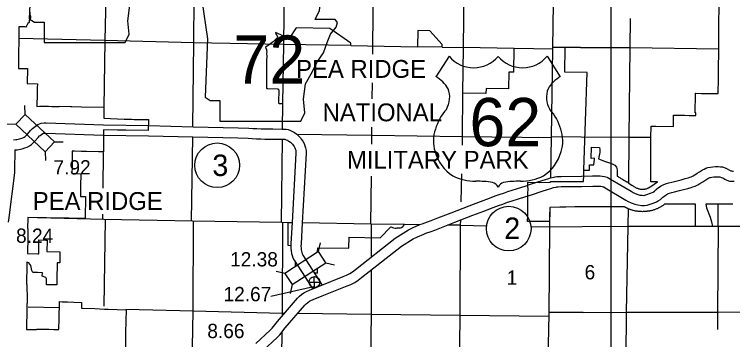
# Model space of a CAD drawing. Extents: x 77230 to 630905, y 790554 to 1662844.
# Drawn here: x 260599 to 303084, y 1610507 to 1629741 of the extents above; entities that cross this region are included whole.
import ezdxf

# ---------------------------------------------------------------- set-up
doc = ezdxf.new("R2010")
doc.units = 0
for name, color, linetype in [('Level 12', 7, 'Continuous'), ('Level 15', 7, 'Continuous'), ('Level 16', 7, 'Continuous'), ('Level 19', 7, 'Continuous'), ('Level 21', 7, 'Continuous'), ('Level 22', 7, 'Continuous'), ('Level 23', 7, 'Continuous'), ('Level 24', 7, 'Continuous'), ('Level 25', 7, 'Continuous'), ('Level 27', 7, 'Continuous'), ('Level 28', 7, 'Continuous'), ('Level 31', 7, 'Continuous'), ('Level 32', 7, 'Continuous'), ('Level 33', 7, 'Continuous'), ('Level 34', 7, 'Continuous')]:
    doc.layers.add(name, color=color, linetype=linetype)

msp = doc.modelspace()

# ---------------------------------------------------------------- linework, layer by layer
at = {"layer": 'Level 12'}
for points in [[(298205, 1619539), (298206, 1619540), (298208, 1619541), (298209, 1619542), (298211, 1619543), (298212, 1619544), (298214, 1619545), (298215, 1619546), (298217, 1619547), (298218, 1619548), (298220, 1619549), (298221, 1619550), (298223, 1619551), (298224, 1619552), (298226, 1619553), (298227, 1619554), (298229, 1619556), (298230, 1619557), (298232, 1619558), (298233, 1619559), (298234, 1619560), (298236, 1619561), (298237, 1619562), (298635, 1619837), (298238, 1619838), (298240, 1620135), (298240, 1620198), (298241, 1620362), (298246, 1621154), (298253, 1622461), (298256, 1623127), (298465, 1623126), (298465, 1623125), (298543, 1623123), (298542, 1623122), (299577, 1623109), (299578, 1623498), (299578, 1623776), (299894, 1623774), (299971, 1623773), (300231, 1623771), (300520, 1623769), (300601, 1623768), (300901, 1623766), (300902, 1623913), (300901, 1623913), (300874, 1623926), (300875, 1624137), (300876, 1624354), (300878, 1624583), (300880, 1624750), (300880, 1624789), (300884, 1625081), (300908, 1625080), (301250, 1625071), (302236, 1625068), (302257, 1625967), (302256, 1626391), (302259, 1627698), (302273, 1629054), (302287, 1630328)], [(261508, 1629877), (261510, 1629729), (261552, 1629605), (261559, 1629545), (261525, 1629455), (261484, 1629386), (261474, 1629255), (261403, 1629196), (261328, 1629089), (261310, 1629062), (261303, 1628975), (261244, 1629002), (261129, 1629005), (260952, 1629008), (260870, 1629010), (260861, 1628322), (260861, 1628297), (260861, 1628278), (260856, 1627902), (260853, 1627705), (260853, 1627700), (260839, 1626581), (260838, 1626545), (261370, 1626538), (261348, 1625648), (261366, 1625647), (261958, 1625630), (261955, 1625391), (261953, 1625284), (261951, 1625024), (261935, 1624333), (261935, 1624302), (262087, 1624303), (262180, 1624303), (262296, 1624303), (262405, 1624303), (262472, 1624303), (262613, 1624303), (262818, 1624300), (263234, 1624292)], [(263234, 1624292), (263257, 1624294), (263257, 1624304), (263917, 1624288), (264000, 1624287), (264577, 1624274), (265897, 1624244), (265896, 1624167), (265886, 1623594), (267099, 1623550), (267208, 1623547), (267534, 1623539), (267695, 1623528), (268527, 1623517), (268517, 1622870), (267196, 1622893), (266700, 1622903), (265875, 1622920), (265862, 1621604), (265569, 1621611), (264871, 1621631), (264541, 1621635), (264152, 1621644), (264016, 1621647), (264014, 1621407), (264012, 1621078), (264009, 1620729), (264002, 1620332), (264215, 1620327), (264528, 1620319), (264520, 1619574), (264514, 1618980), (264814, 1618975), (264789, 1617665), (264642, 1617669), (264494, 1617674), (263822, 1617682), (263450, 1617687), (263350, 1617689), (263183, 1617691), (263166, 1617691), (263152, 1617691), (262501, 1617706), (262411, 1617708), (261396, 1617730), (261391, 1617698), (261379, 1617077), (261392, 1617077), (261400, 1616411), (261373, 1615749), (261372, 1615601), (261990, 1615586), (262037, 1615585), (262040, 1615737), (262053, 1616404), (262466, 1616391), (262535, 1616389), (262515, 1615724), (263297, 1615702), (263287, 1615041), (263125, 1615044), (263119, 1614052), (263115, 1613740), (263096, 1613741), (262491, 1613749), (262504, 1614097), (262452, 1614182), (262251, 1614258), (262255, 1614464), (261966, 1614469), (261696, 1614472), (261639, 1614591), (261603, 1614785), (261572, 1614882), (261521, 1614968), (261453, 1615042), (261338, 1615087), (261336, 1614955), (261334, 1614815), (261333, 1614715), (261331, 1614615), (261330, 1614515), (261328, 1614415), (261327, 1614314), (261325, 1614215), (261324, 1614114), (261322, 1613977), (261319, 1613772), (261344, 1613770), (261351, 1612858), (261340, 1612439), (261339, 1612391), (261336, 1612196), (261331, 1611963), (261330, 1611901), (261328, 1611824), (261324, 1611647), (261323, 1611596), (261318, 1611345), (261317, 1611305)], [(296822, 1618285), (296819, 1618286), (296816, 1618288), (296813, 1618289), (296811, 1618290), (296808, 1618292), (296805, 1618293), (296802, 1618295), (296799, 1618296), (296797, 1618297), (296794, 1618299), (296791, 1618300), (296788, 1618302), (296785, 1618303), (296783, 1618304), (296780, 1618306), (296777, 1618307), (296774, 1618309), (296772, 1618310), (296769, 1618312), (296766, 1618313), (296763, 1618314), (296761, 1618316), (296758, 1618317), (296755, 1618319), (296752, 1618320), (296750, 1618322), (296747, 1618323), (296744, 1618325), (296741, 1618326), (296739, 1618328), (296736, 1618329), (296733, 1618330), (296730, 1618332), (296728, 1618333), (296725, 1618335), (296722, 1618336), (296719, 1618338), (296717, 1618339), (296714, 1618341), (296711, 1618342), (296708, 1618344), (296706, 1618345), (296703, 1618347), (296700, 1618349), (296698, 1618350), (296695, 1618352), (296692, 1618353), (296689, 1618355), (296687, 1618356), (296685, 1618357), (295577, 1618358), (294490, 1618359), (294280, 1618359), (294249, 1618359), (294218, 1618359), (293752, 1618352), (293226, 1618342), (292855, 1618335), (292272, 1618324), (292259, 1617811), (292250, 1617486), (290949, 1617489), (290961, 1617842), (290965, 1618477), (290963, 1618821), (290966, 1619116), (290981, 1619461), (290979, 1619501), (290978, 1619819), (291648, 1619807), (292290, 1619810), (292310, 1619809), (292310, 1619851), (292850, 1619862), (292961, 1619864), (293209, 1619865), (293537, 1619866), (293965, 1619866), (294059, 1619864), (294271, 1619865), (294271, 1619888), (294274, 1620194), (294278, 1620522), (294609, 1620523), (294611, 1620848), (294883, 1620843), (294904, 1621180), (294907, 1621230), (294726, 1621223), (294733, 1621881), (295219, 1621873), (295228, 1621749), (295234, 1621652), (295232, 1621566), (295191, 1621388), (295146, 1621197), (295207, 1621177), (295356, 1621121), (295601, 1621027)], [(295601, 1621027), (295609, 1621024), (295615, 1621022), (295627, 1621018), (295914, 1620916), (296003, 1620884), (296123, 1620828), (296224, 1620711), (296257, 1620548), (296253, 1620173), (296304, 1620144), (296347, 1620119), (296404, 1620086), (296476, 1620044), (296533, 1620010), (296597, 1619972), (296654, 1619938), (296718, 1619899), (296781, 1619860), (296802, 1619847), (296891, 1619846), (296911, 1619846), (296910, 1619780), (297128, 1619639), (297159, 1619618), (297184, 1619602), (297216, 1619582), (297247, 1619562), (297280, 1619540), (297312, 1619520), (297342, 1619504), (297374, 1619487), (297410, 1619471), (297448, 1619456), (297493, 1619440), (297539, 1619427), (297583, 1619417), (297620, 1619411), (297660, 1619406), (297720, 1619401), (297742, 1619401), (297779, 1619401), (297804, 1619402), (297827, 1619404), (297858, 1619407), (297888, 1619412), (297915, 1619417), (297949, 1619424), (297985, 1619434), (298028, 1619448), (298062, 1619462), (298093, 1619475), (298119, 1619488), (298134, 1619496), (298135, 1619497), (298137, 1619497), (298139, 1619498), (298140, 1619499), (298142, 1619500), (298143, 1619501), (298145, 1619502), (298147, 1619503), (298148, 1619504), (298150, 1619504), (298151, 1619505), (298153, 1619506), (298154, 1619507), (298156, 1619508), (298158, 1619509), (298159, 1619510), (298161, 1619511), (298162, 1619512), (298164, 1619513), (298165, 1619514), (298167, 1619514), (298168, 1619515), (298170, 1619516), (298172, 1619517), (298173, 1619518), (298175, 1619519), (298176, 1619520), (298178, 1619521), (298179, 1619522), (298181, 1619523), (298182, 1619524), (298184, 1619525), (298185, 1619526), (298187, 1619527), (298188, 1619528), (298190, 1619529), (298191, 1619530), (298193, 1619531), (298194, 1619532), (298196, 1619533), (298197, 1619534), (298199, 1619535), (298200, 1619536), (298202, 1619537), (298203, 1619538), (298205, 1619539)], [(297999, 1618090), (297996, 1618089), (297992, 1618089), (297989, 1618088), (297985, 1618088), (297982, 1618088), (297978, 1618087), (297975, 1618087), (297971, 1618087), (297968, 1618086), (297964, 1618086), (297960, 1618086), (297957, 1618085), (297953, 1618085), (297950, 1618085), (297946, 1618084), (297943, 1618084), (297939, 1618084), (297936, 1618084), (297932, 1618083), (297929, 1618083), (297925, 1618083), (297922, 1618082), (297918, 1618082), (297914, 1618082), (297911, 1618082), (297907, 1618081), (297904, 1618081), (297900, 1618081), (297897, 1618081), (297893, 1618080), (297890, 1618080), (297886, 1618080), (297883, 1618080), (297879, 1618079), (297875, 1618079), (297872, 1618079), (297868, 1618079), (297865, 1618078), (297861, 1618078), (297858, 1618078), (297854, 1618078), (297851, 1618078), (297847, 1618077), (297844, 1618077), (297840, 1618077), (297836, 1618077), (297833, 1618077), (297829, 1618076), (297788, 1618075), (297747, 1618074), (297705, 1618075), (297664, 1618076), (297622, 1618078), (297581, 1618080), (297540, 1618084), (297498, 1618088), (297463, 1618094), (297416, 1618099), (297381, 1618106), (297334, 1618113), (297299, 1618121), (297253, 1618130), (297212, 1618139), (297172, 1618150), (297132, 1618161), (297092, 1618173), (297053, 1618185), (297019, 1618197), (296974, 1618213), (296941, 1618226), (296901, 1618248), (296898, 1618249), (296895, 1618251), (296892, 1618252), (296889, 1618253), (296887, 1618254), (296884, 1618256), (296881, 1618257), (296878, 1618258), (296875, 1618260), (296872, 1618261), (296870, 1618262), (296867, 1618263), (296864, 1618265), (296861, 1618266), (296858, 1618267), (296855, 1618269), (296853, 1618270), (296850, 1618271), (296847, 1618273), (296844, 1618274), (296841, 1618275), (296839, 1618277), (296836, 1618278), (296833, 1618279), (296830, 1618281), (296827, 1618282), (296824, 1618284), (296822, 1618285)], [(301448, 1617195), (300897, 1617194), (300896, 1618034), (300896, 1618512), (300678, 1618511), (300576, 1618512), (299936, 1618513), (299564, 1618514), (299063, 1618516), (299032, 1618492), (298999, 1618468), (298966, 1618443), (298933, 1618422), (298900, 1618400), (298865, 1618378), (298831, 1618358), (298796, 1618337), (298761, 1618319), (298726, 1618300), (298689, 1618281), (298653, 1618265), (298616, 1618247), (298580, 1618233), (298543, 1618217), (298504, 1618202), (298467, 1618188), (298429, 1618175), (298390, 1618163), (298352, 1618152), (298313, 1618141), (298274, 1618131), (298235, 1618122), (298232, 1618121), (298232, 1618123), (298228, 1618122), (298225, 1618122), (298221, 1618121), (298218, 1618120), (298214, 1618120), (298211, 1618119), (298207, 1618118), (298204, 1618118), (298200, 1618117), (298197, 1618117), (298193, 1618116), (298190, 1618115), (298186, 1618115), (298183, 1618114), (298179, 1618114), (298176, 1618113), (298172, 1618113), (298169, 1618112), (298165, 1618111), (298161, 1618111), (298158, 1618110), (298154, 1618110), (298151, 1618109), (298147, 1618109), (298144, 1618108), (298140, 1618108), (298137, 1618107), (298133, 1618107), (298130, 1618106), (298126, 1618106), (298123, 1618105), (298119, 1618104), (298116, 1618104), (298112, 1618103), (298109, 1618103), (298105, 1618103), (298102, 1618102), (298098, 1618102), (298095, 1618101), (298091, 1618101), (298088, 1618100), (298084, 1618100), (298081, 1618099), (298077, 1618099), (298074, 1618098), (298070, 1618098), (298066, 1618097), (298063, 1618097), (298059, 1618096), (298056, 1618096), (298052, 1618096), (298049, 1618095), (298045, 1618095), (298042, 1618094), (298038, 1618094), (298035, 1618093), (298031, 1618093), (298028, 1618093), (298024, 1618092), (298021, 1618092), (298017, 1618091), (298014, 1618091), (298010, 1618091), (298006, 1618090), (298003, 1618090), (297999, 1618090)], [(303097, 1618508), (302905, 1618511), (302904, 1618511), (302253, 1618512), (302226, 1618512), (301502, 1618512), (301502, 1618512), (301537, 1618310), (301762, 1617745), (301826, 1617470), (301888, 1617195), (301777, 1617195), (301448, 1617195)], [(261317, 1611305), (261313, 1611106), (261371, 1611105), (261471, 1611104), (261570, 1611102), (261775, 1611099), (261864, 1611098), (261868, 1611098), (261918, 1611097), (261919, 1611134), (262192, 1611128), (262258, 1611126), (262342, 1611124), (262492, 1611120), (262577, 1611118), (262641, 1611117), (262939, 1611109), (262984, 1611108), (263183, 1611103), (263232, 1611102), (263246, 1611743), (263253, 1612075), (263260, 1612402), (263264, 1612716), (263264, 1612753), (263429, 1612748), (263745, 1612736), (264123, 1612723), (264573, 1612707), (264567, 1612361), (265368, 1612342), (265926, 1612314), (266144, 1612308), (267212, 1612269), (267173, 1610932), (267166, 1609625)]]:
    msp.add_lwpolyline(points, dxfattribs=at)
at = {"layer": 'Level 15'}
for points in [[(292457, 1627783), (292534, 1632979), (292606, 1638250), (292612, 1638752)], [(292323, 1620073), (292361, 1622496), (292455, 1627681)], [(291982, 1593642), (292037, 1596088), (292076, 1601381), (292123, 1606664), (292223, 1611995), (292277, 1617183), (292295, 1618324)], [(261976, 1617727), (265885, 1617637), (271134, 1617532), (276429, 1617448), (276775, 1617443)], [(277626, 1617429), (281699, 1617363), (283664, 1617328)], [(286978, 1617270), (286225, 1617283)], [(286978, 1617270), (288532, 1617241)], [(291156, 1617191), (292277, 1617171), (294187, 1617191)], [(294187, 1617191), (296882, 1617209), (300873, 1617215)], [(301883, 1617216), (302239, 1617216), (303548, 1617210)]]:
    msp.add_lwpolyline(points, dxfattribs=at)
at = {"layer": 'Level 16'}
for points in [[(287259, 1638655), (287258, 1638271), (287200, 1632990), (287138, 1627780)], [(266107, 1638394), (266075, 1633481), (265959, 1628187), (265894, 1624227)], [(271159, 1623094), (271222, 1628078), (271253, 1633305), (271303, 1638440)], [(276641, 1638475), (276582, 1633220), (276517, 1627951), (276465, 1624471)], [(281798, 1627387), (281803, 1627873), (281869, 1633122), (281920, 1638373), (281918, 1638570)], [(297020, 1629491), (297008, 1627773), (296953, 1622473), (296923, 1619787)], [(280507, 1627892), (276511, 1627960), (271216, 1628066), (265953, 1628191), (260858, 1628310)], [(285895, 1627801), (284447, 1627825)], [(290153, 1627724), (287138, 1627780)], [(294077, 1627780), (293183, 1627782)], [(294077, 1627780), (297000, 1627775), (302272, 1627694), (302277, 1627694)], [(281771, 1624747), (281781, 1625690)], [(287113, 1625076), (287089, 1622515), (287078, 1622013)], [(281741, 1622061), (281748, 1622602), (281753, 1623074)], [(271068, 1617531), (271150, 1622496)], [(277290, 1622658), (281754, 1622600), (287093, 1622515), (292362, 1622460)], [(292357, 1622512), (294126, 1622490)], [(276434, 1622353), (276373, 1617436)], [(294126, 1622490), (296951, 1622479), (298256, 1622470)], [(265856, 1621569), (265831, 1619455)], [(281675, 1617363), (281715, 1620176)], [(287041, 1620317), (287004, 1618648)], [(296906, 1618265), (296894, 1617205), (296787, 1612123), (296749, 1606745), (296708, 1601479), (296699, 1600162)], [(302225, 1617218), (302230, 1618512)], [(265812, 1617839), (265809, 1617627)], [(265813, 1617936), (265812, 1617839)], [(265979, 1617620), (265895, 1612491)], [(271066, 1605617), (271084, 1606922), (271173, 1612181), (271186, 1617530)], [(276469, 1617435), (276435, 1612052), (276432, 1611902)], [(286981, 1617573), (286974, 1617268), (286950, 1611933), (286885, 1606684), (286800, 1601404), (286761, 1596105), (286743, 1595204)], [(281721, 1615400), (281717, 1617359)], [(302199, 1611114), (302210, 1612139), (302255, 1617218)], [(281415, 1593545), (281460, 1596184), (281541, 1601484), (281640, 1606769), (281727, 1611997), (281722, 1614624)], [(263252, 1612391), (261407, 1612435)], [(276576, 1612058), (276430, 1612060), (271167, 1612189), (267202, 1612294)], [(292212, 1611875), (286948, 1611935), (281721, 1611995), (277357, 1612048)], [(294244, 1612117), (292220, 1612113)], [(294244, 1612117), (296783, 1612127), (302206, 1612135), (307527, 1612156), (311375, 1612114)], [(276417, 1610922), (276353, 1606829), (276328, 1605495)]]:
    msp.add_lwpolyline(points, dxfattribs=at)
at = {"layer": 'Level 19'}
for p, q in [((261232, 1623819), (261214, 1624346)), ((260691, 1623240), (260163, 1623223)), ((262967, 1622196), (263495, 1622213)), ((262426, 1621617), (262444, 1621090)), ((278587, 1615713), (278698, 1616229)), ((279017, 1615048), (279533, 1614937)), ((276592, 1614423), (276075, 1614533)), ((277022, 1613758), (276911, 1613241))]:
    msp.add_line(p, q, dxfattribs=at)
for points in [[(260691, 1623240), (262426, 1621617), (262967, 1622196), (261232, 1623819)], [(277022, 1613758), (279017, 1615048), (278587, 1615713), (276592, 1614423)]]:
    msp.add_lwpolyline(points, close=True, dxfattribs=at)
at = {"layer": 'Level 21'}
for points in [[(280507, 1627892), (280494, 1628033), (279256, 1628911), (277268, 1628949), (276854, 1628312), (276046, 1628666), (276093, 1628542), (276136, 1628468), (276154, 1628422), (276154, 1628390), (276138, 1628360), (276104, 1628310), (276022, 1628226), (275911, 1628123), (275793, 1628033), (275667, 1627948), (275555, 1627870), (275451, 1627803), (275474, 1627723), (275506, 1627654), (275522, 1627592), (275523, 1627546), (275521, 1627432), (275524, 1627268), (275521, 1627008), (275515, 1626732), (275509, 1625427), (275509, 1625383), (275525, 1625363), (275561, 1625353), (275601, 1625351), (276169, 1625338), (276193, 1625334), (276215, 1625326), (276229, 1625302), (276233, 1625262), (276215, 1624542), (276219, 1624510), (276227, 1624490), (276257, 1624474), (276307, 1624471), (276465, 1624471)], [(285895, 1627801), (285894, 1627958), (285167, 1628775), (284473, 1628781), (284447, 1627825)], [(280507, 1627892), (284447, 1627825)], [(285895, 1627801), (287138, 1627780), (287113, 1625076)], [(290134, 1626319), (290153, 1627724)], [(292455, 1627681), (290153, 1627724)], [(292455, 1627681), (292457, 1627783)], [(293183, 1627782), (292457, 1627783)], [(294488, 1626300), (293155, 1626316), (293183, 1627782)], [(290134, 1626319), (289843, 1626330), (289828, 1625328), (288497, 1625356), (288490, 1625064), (287113, 1625076)], [(294278, 1620538), (294488, 1626300)], [(276465, 1624471), (276443, 1622960)], [(276780, 1617443), (276769, 1616085)], [(276775, 1617443), (277019, 1617439)], [(278538, 1615704), (278540, 1615931), (280390, 1615912), (280397, 1616561), (282229, 1616534), (282866, 1617175), (283020, 1617110), (283121, 1617094), (283187, 1617096), (283243, 1617115), (283289, 1617127), (283363, 1617125), (283433, 1617124), (283503, 1617138), (283567, 1617190)], [(283567, 1617190), (283609, 1617238), (283669, 1617328)], [(283669, 1617328), (284546, 1617313)], [(276769, 1616085), (276957, 1616082)], [(277202, 1615127), (277200, 1614828)], [(278523, 1614437), (278355, 1614436)], [(278523, 1614437), (278527, 1614749)]]:
    msp.add_lwpolyline(points, dxfattribs=at)
at = {"layer": 'Level 22'}
for points in [[(260553, 1622326), (260691, 1622334), (260744, 1622345), (260909, 1622379), (261037, 1622415), (261104, 1622437), (261180, 1622480), (261232, 1622518), (261319, 1622599), (261374, 1622659), (261560, 1622870), (261668, 1622985), (261755, 1623058), (261984, 1623226), (262178, 1623306), (262359, 1623324), (262487, 1623318), (265877, 1623205), (268540, 1623160), (271166, 1623092), (273829, 1623039), (274465, 1623016), (274705, 1623000), (274941, 1622987), (275202, 1622976), (275414, 1622970), (275682, 1622969), (275884, 1622963), (276438, 1622954), (276557, 1622957), (276675, 1622950), (276787, 1622924), (276888, 1622892), (277005, 1622844), (277091, 1622798), (277168, 1622747), (277298, 1622656), (277427, 1622544), (277515, 1622438), (277573, 1622362), (277655, 1622246), (277732, 1622110), (277787, 1621976), (277823, 1621844), (277855, 1621694), (277854, 1621516), (277621, 1617404), (277555, 1616164), (277552, 1616038), (277556, 1615921), (277561, 1615820), (277575, 1615733), (277597, 1615655), (277622, 1615581), (277662, 1615507), (278807, 1613737)], [(260622, 1621729), (260768, 1621738), (260863, 1621757), (261052, 1621795), (261215, 1621842), (261347, 1621886), (261504, 1621974), (261615, 1622054), (261745, 1622176), (261820, 1622257), (262004, 1622467), (262082, 1622549), (262125, 1622586), (262280, 1622699), (262325, 1622717), (262375, 1622722), (262463, 1622718), (265862, 1622605), (268528, 1622560), (271153, 1622492), (273812, 1622439), (274434, 1622416), (274669, 1622401), (274912, 1622388), (275182, 1622376), (275405, 1622370), (275672, 1622369), (275870, 1622364), (276442, 1622354), (276546, 1622357), (276589, 1622354), (276628, 1622345), (276684, 1622327), (276750, 1622300), (276782, 1622283), (276829, 1622252), (276928, 1622182), (276997, 1622123), (277046, 1622063), (277089, 1622007), (277146, 1621925), (277191, 1621846), (277218, 1621781), (277240, 1621702), (277255, 1621632), (277254, 1621534), (277022, 1617436), (276956, 1616189), (276951, 1616034), (276957, 1615895), (276963, 1615759), (276988, 1615603), (277024, 1615478), (277070, 1615340), (277147, 1615199), (278231, 1613522)], [(260622, 1621731), (260612, 1620503), (260609, 1620377), (260271, 1617725), (260239, 1617449)]]:
    msp.add_lwpolyline(points, dxfattribs=at)
at = {"layer": 'Level 23'}
for points in [[(294140, 1620165), (294798, 1620185), (295242, 1620192), (295375, 1620182), (295507, 1620154), (295655, 1620112), (295762, 1620058), (295851, 1620003), (297074, 1619278), (297192, 1619206), (297313, 1619142), (297468, 1619093), (297589, 1619059), (297739, 1619040), (297820, 1619038), (297893, 1619050), (298012, 1619087), (298223, 1619162), (298321, 1619204), (298387, 1619237), (298453, 1619280), (298568, 1619382), (298708, 1619496), (298865, 1619606), (299011, 1619678), (299174, 1619733), (299315, 1619775), (299478, 1619828), (299803, 1619906), (300033, 1619960), (300277, 1620029), (300458, 1620081), (300550, 1620112), (300641, 1620142), (300751, 1620197), (300840, 1620245), (300986, 1620342), (301131, 1620434), (301301, 1620539), (301392, 1620593), (301507, 1620643), (301615, 1620683), (301767, 1620712), (301913, 1620729), (302062, 1620737), (302231, 1620741), (302361, 1620732), (302475, 1620717), (302643, 1620659), (302755, 1620606), (302904, 1620533), (302981, 1620492), (303022, 1620479), (303078, 1620474), (303142, 1620475)], [(283129, 1616500), (283918, 1617000), (284185, 1617136), (284586, 1617308), (284726, 1617363), (285041, 1617475), (285251, 1617551), (285644, 1617703), (286443, 1618009), (286789, 1618143), (287501, 1618418), (288162, 1618668), (288705, 1618875), (289034, 1619001), (289281, 1619091), (289583, 1619195), (289793, 1619265), (290295, 1619421), (290874, 1619610), (291072, 1619671), (291571, 1619830), (292007, 1619974), (292160, 1620021), (292318, 1620072), (292522, 1620121), (292595, 1620132), (292687, 1620144), (292938, 1620154)], [(292938, 1620154), (294146, 1620166)], [(294157, 1619566), (294811, 1619585), (295225, 1619591), (295291, 1619587), (295363, 1619572), (295435, 1619551), (295468, 1619534), (295540, 1619490), (296766, 1618763), (296896, 1618685), (297080, 1618587), (297297, 1618518), (297468, 1618470), (297693, 1618441), (297864, 1618436), (298034, 1618465), (298202, 1618518), (298440, 1618603), (298572, 1618659), (298686, 1618715), (298818, 1618802), (298957, 1618925), (299070, 1619017), (299172, 1619089), (299240, 1619122), (299355, 1619161), (299493, 1619202), (299641, 1619250), (299941, 1619322), (300185, 1619379), (300442, 1619453), (300636, 1619508), (300739, 1619542), (300871, 1619586), (301028, 1619665), (301149, 1619730), (301313, 1619839), (301449, 1619925), (301613, 1620026), (301665, 1620058), (301729, 1620085), (301776, 1620103), (301859, 1620119), (301964, 1620131), (302083, 1620138), (302217, 1620140), (302302, 1620134), (302336, 1620130), (302416, 1620102), (302496, 1620065), (302632, 1619999), (302747, 1619937), (302902, 1619887), (303054, 1619874), (303169, 1619875)], [(283500, 1616028), (284191, 1616466), (284439, 1616592), (284813, 1616753), (284936, 1616801), (285244, 1616910), (285461, 1616989), (285860, 1617143), (286659, 1617449), (287005, 1617583), (287715, 1617858), (288375, 1618107), (288918, 1618315), (289244, 1618439), (289482, 1618525), (289776, 1618627), (289977, 1618694), (290477, 1618849), (291055, 1619038), (291252, 1619098), (291756, 1619260), (292188, 1619402), (292340, 1619448), (292480, 1619494), (292640, 1619532), (292680, 1619538), (292759, 1619548), (292943, 1619554)], [(292943, 1619554), (294151, 1619566)], [(274874, 1610278), (275729, 1611065), (275852, 1611187), (276156, 1611578), (277342, 1612958), (277459, 1613072), (277591, 1613180), (277725, 1613279), (277876, 1613363), (278051, 1613438), (278591, 1613654), (280053, 1614238), (280244, 1614322), (280438, 1614416), (280597, 1614520), (280775, 1614654), (283129, 1616500)], [(275289, 1609843), (276145, 1610632), (276302, 1610789), (276620, 1611198), (277778, 1612546), (277858, 1612623), (277959, 1612706), (278051, 1612773), (278142, 1612824), (278281, 1612884), (278814, 1613097), (280285, 1613685), (280495, 1613777), (280733, 1613893), (280943, 1614029), (281141, 1614179), (283500, 1616028)]]:
    msp.add_lwpolyline(points, dxfattribs=at)
at = {"layer": 'Level 24'}
for points in [[(261291, 1635227), (261634, 1632944), (261481, 1629480), (261786, 1629289), (262357, 1629289), (262357, 1628071), (267153, 1628071), (267382, 1628566), (267305, 1629365), (267420, 1630279), (267838, 1631002), (268105, 1631535), (268485, 1632106), (268714, 1632715), (268904, 1633210), (269247, 1633629), (269323, 1633895), (269171, 1634085), (267991, 1634085), (268257, 1634618), (268295, 1634961), (268137, 1635224)], [(271685, 1630587), (272028, 1628303), (271876, 1624839), (272180, 1624648), (272751, 1624648), (272751, 1623430), (277547, 1623430), (277776, 1623925), (277700, 1624725), (277814, 1625638), (278232, 1626361), (278499, 1626894), (278880, 1627465), (279108, 1628074), (279298, 1628569), (279641, 1628988), (279717, 1629254), (279565, 1629445), (278385, 1629445), (278651, 1629978), (278689, 1630320), (278531, 1630583)]]:
    msp.add_lwpolyline(points, close=True, dxfattribs=at)
at = {"layer": 'Level 25'}
for p, q in [((286317, 1627261), (285538, 1626056)), ((292108, 1627261), (292887, 1626056))]:
    msp.add_line(p, q, dxfattribs=at)
for centre, radius, start, end in [((287767, 1628481), 1896, 220.075, 319.6701), ((290657, 1628481), 1896, 220.3299, 319.925), ((284520, 1624308), 2024, 30.7809, 59.9883), ((293904, 1624308), 2024, 120.0117, 149.2191), ((284965, 1624841), 1387, 328.8105, 21.2108), ((293459, 1624841), 1387, 158.7892, 211.1895), ((288593, 1621998), 3236, 138.9565, 162.6913), ((289832, 1621998), 3236, 17.3087, 41.0435), ((287524, 1622263), 2138, 160.9576, 197.3819), ((290900, 1622263), 2138, 342.6181, 19.0424), ((287873, 1622269), 2474, 195.1074, 237.1312), ((290552, 1622269), 2474, 302.8688, 344.8926), ((287919, 1623048), 3177, 244.0771, 269.5779), ((290506, 1623048), 3177, 270.4221, 295.9229), ((287992, 1614052), 5820, 81.1942, 90.9539), ((288720, 1619270), 558, 28.0342, 72.9864), ((289704, 1619270), 558, 107.0136, 151.9658), ((290432, 1614052), 5820, 89.0461, 98.8058)]:
    msp.add_arc(centre, radius, start, end, dxfattribs=at)
at = {"layer": 'Level 28'}
msp.add_line((295896, 1483324), (295896, 1662844), dxfattribs=at)
at = {"layer": 'Level 31'}
msp.add_line((278301, 1613629), (275772, 1613063), dxfattribs=at)
at = {"layer": 'Level 33'}
for centre in [(272595, 1620816), (289842, 1617074)]:
    msp.add_circle(centre, 1320, dxfattribs=at)
at = {"layer": 'Level 34'}
for p, q in [((278355, 1613580), (278340, 1614231)), ((278022, 1613898), (278673, 1613913))]:
    msp.add_line(p, q, dxfattribs=at)
msp.add_circle((278347, 1613906), 326, dxfattribs=at)

# ---------------------------------------------------------------- texts
at = {"layer": 'Level 16'}
for s, p in [('6', (294327, 1614073)), ('1', (289719, 1613754))]:
    msp.add_text(s, height=845, dxfattribs=at).set_placement(p)
at = {"layer": 'Level 21'}
for s, p in [('PEA RIDGE', (277262, 1625987)), ('NATIONAL', (278830, 1623418)), ('MILITARY PARK', (280270, 1620614))]:
    msp.add_text(s, height=1056, dxfattribs=at).set_placement(p)
at = {"layer": 'Level 24'}
msp.add_text('72', height=2851.2, dxfattribs=at).set_placement((273561, 1625642))
at = {"layer": 'Level 25'}
msp.add_text('62', height=2851.2, dxfattribs=at).set_placement((287519, 1621945))
at = {"layer": 'Level 27'}
msp.add_text('PEA RIDGE', height=1056, dxfattribs=at).set_placement((261687, 1618175))
at = {"layer": 'Level 31'}
for s, p in [('8.24', (260700, 1616230)), ('12.67', (272971, 1612778))]:
    msp.add_text(s, height=844.8, dxfattribs=at).set_placement(p)
at = {"layer": 'Level 32'}
for s, p in [('7.92', (262914, 1620274)), ('12.38', (273359, 1614835)), ('8.66', (272011, 1610598))]:
    msp.add_text(s, height=844.8, dxfattribs=at).set_placement(p)
at = {"layer": 'Level 33'}
for s, p in [('3', (272312, 1620183)), ('2', (289578, 1616461))]:
    msp.add_text(s, height=1267, dxfattribs=at).set_placement(p)

doc.saveas('drawing.dxf')
